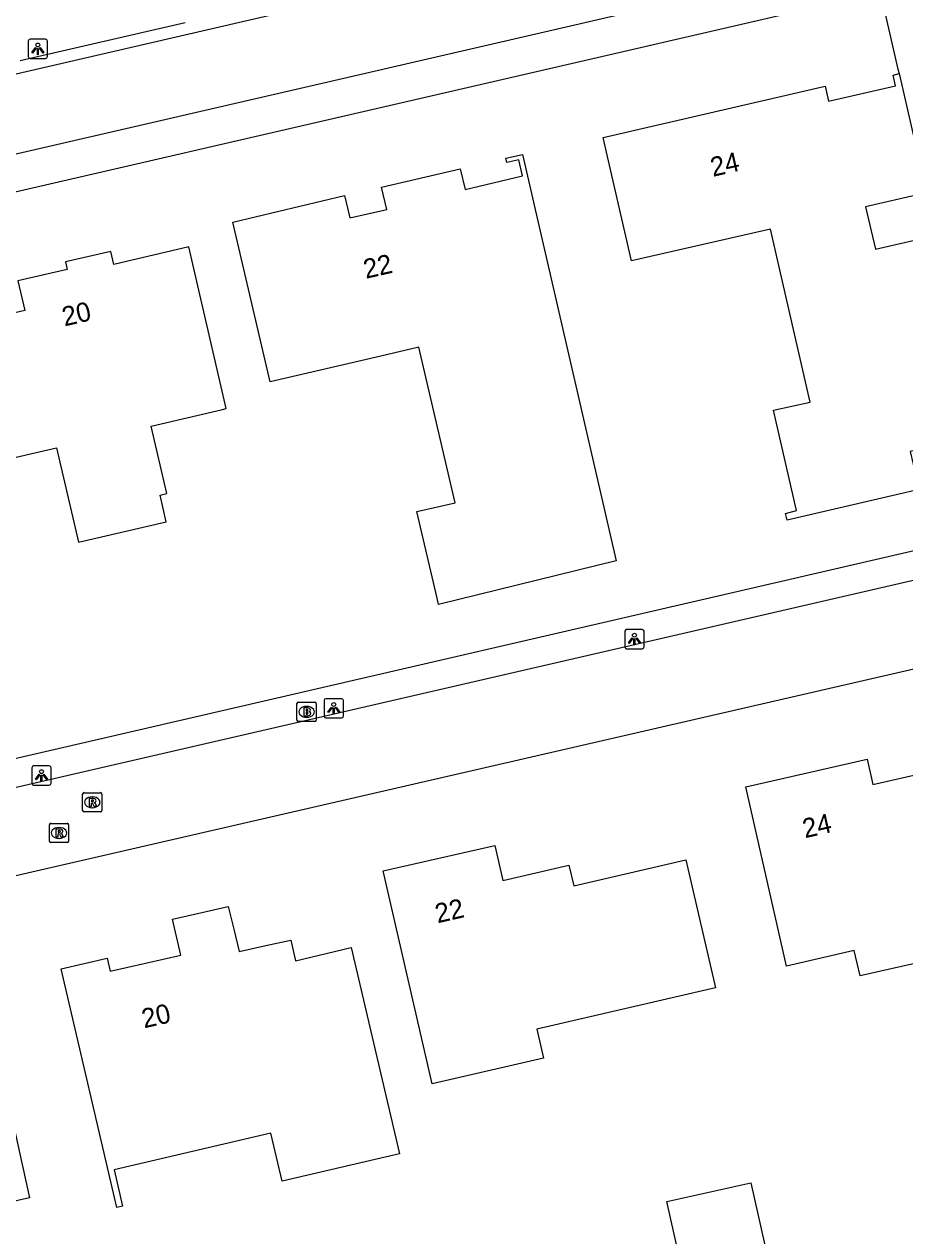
# Model space of a CAD drawing. Extents: x 156414 to 157775, y 382335 to 383765.
# Drawn here: x 157257.6 to 157303.3, y 383256.6 to 383319.5 of the extents above; entities that cross this region are included whole.
import ezdxf

# ---------------------------------------------------------------- set-up
doc = ezdxf.new("R2010")
doc.units = 0
for name, color, linetype in [('IMGEO_Brandkraan', 7, 'Continuous'), ('IMGEO_Lichtpunt', 7, 'Continuous'), ('IMGEO_Pand', 7, 'Continuous'), ('IMGEO_Pand_nummerreeks', 7, 'Continuous'), ('IMGEO_Rijbaan_lokaal_gesloten', 7, 'Continuous'), ('IMGEO_Rijbaan_lokaal_open', 7, 'Continuous'), ('IMGEO_Rioolput', 7, 'Continuous'), ('IMGEO_Voetpad_open', 7, 'Continuous')]:
    doc.layers.add(name, color=color, linetype=linetype)

msp = doc.modelspace()

# ---------------------------------------------------------------- linework, layer by layer
at = {"layer": 'IMGEO_Brandkraan'}
for p, q in [((157271.757, 383283.385), (157271.757, 383284.237)), ((157271.832, 383284.311), (157272.684, 383284.311)), ((157272.245, 383284.091), (157272.27, 383284.091)), ((157272.758, 383284.237), (157272.758, 383283.385)), ((157272.684, 383283.311), (157271.832, 383283.311)), ((157272.268, 383283.531), (157272.243, 383283.531))]:
    msp.add_line(p, q, dxfattribs=at)
for points in [[(157271.757, 383283.385), (157271.757, 383284.237)], [(157271.832, 383284.311), (157272.684, 383284.311)], [(157272.105, 383284.011), (157272.105, 383283.611), (157272.318, 383283.611)], [(157272.336, 383284.011), (157272.105, 383284.011)], [(157272.284, 383283.93), (157272.23, 383283.93), (157272.23, 383283.854)], [(157272.23, 383283.854), (157272.283, 383283.854)], [(157272.292, 383283.778), (157272.23, 383283.778), (157272.23, 383283.697)], [(157272.23, 383283.697), (157272.292, 383283.697)], [(157272.758, 383284.237), (157272.758, 383283.385)], [(157272.684, 383283.311), (157271.832, 383283.311)]]:
    msp.add_lwpolyline(points, dxfattribs=at)
for centre, radius, start, end in [((157271.834, 383284.235), 0.0765, 91.55205, 178.44795), ((157271.834, 383284.235), 0.0765, 91.55205, 178.44795), ((157272.285, 383283.892), 0.0379, 267.82845, 90.93552), ((157272.293, 383283.737), 0.0404, 269.87594, 90.50774), ((157272.34, 383283.866), 0.145, 59.4692, 91.53667), ((157272.365, 383283.913), 0.0922, 285.51372, 58.15012), ((157272.37, 383283.721), 0.105, 301.31148, 78.98903), ((157272.682, 383284.235), 0.0765, 1.55205, 88.44795), ((157272.682, 383284.235), 0.0765, 1.55205, 88.44795), ((157271.834, 383283.387), 0.0765, 181.55205, 268.44795), ((157271.834, 383283.387), 0.0765, 181.55205, 268.44795), ((157272.324, 383283.862), 0.251, 268.66757, 293.53466), ((157272.682, 383283.387), 0.0765, 271.55205, 358.44795), ((157272.682, 383283.387), 0.0765, 271.55205, 358.44795)]:
    msp.add_arc(centre, radius, start, end, dxfattribs=at)
for centre, major_axis, ratio, start_param, end_param in [((157272.244, 383283.811), (-0.387, 0.002), 0.722429, 4.712389, 7.853982), ((157272.269, 383283.811), (-0.39, 0.002), 0.717154, 1.570796, 4.712389)]:
    msp.add_ellipse(centre, major_axis=major_axis, ratio=ratio, start_param=start_param, end_param=end_param, dxfattribs=at)
at = {"layer": 'IMGEO_Lichtpunt'}
for p, q in [((157257.816, 383318.609), (157257.816, 383317.802)), ((157257.816, 383318.609), (157257.816, 383317.802)), ((157258.718, 383318.704), (157257.91, 383318.704)), ((157258.718, 383318.704), (157257.91, 383318.704)), ((157258.812, 383317.802), (157258.812, 383318.609)), ((157258.812, 383317.802), (157258.812, 383318.609)), ((157257.91, 383317.708), (157258.718, 383317.708)), ((157257.91, 383317.708), (157258.718, 383317.708)), ((157288.763, 383287.988), (157288.763, 383287.181)), ((157288.763, 383287.988), (157288.763, 383287.181)), ((157289.665, 383288.083), (157288.857, 383288.083)), ((157289.665, 383288.083), (157288.857, 383288.083)), ((157289.759, 383287.181), (157289.759, 383287.988)), ((157289.759, 383287.181), (157289.759, 383287.988)), ((157288.857, 383287.087), (157289.665, 383287.087)), ((157288.857, 383287.087), (157289.665, 383287.087)), ((157273.166, 383284.394), (157273.166, 383283.587)), ((157273.166, 383284.394), (157273.166, 383283.587)), ((157274.068, 383284.489), (157273.26, 383284.489)), ((157274.068, 383284.489), (157273.26, 383284.489)), ((157274.162, 383283.587), (157274.162, 383284.394)), ((157274.162, 383283.587), (157274.162, 383284.394)), ((157273.26, 383283.493), (157274.068, 383283.493)), ((157273.26, 383283.493), (157274.068, 383283.493)), ((157258.003, 383280.911), (157258.003, 383280.104)), ((157258.003, 383280.911), (157258.003, 383280.104)), ((157258.905, 383281.006), (157258.097, 383281.006)), ((157258.905, 383281.006), (157258.097, 383281.006)), ((157258.999, 383280.104), (157258.999, 383280.911)), ((157258.999, 383280.104), (157258.999, 383280.911)), ((157258.097, 383280.01), (157258.905, 383280.01)), ((157258.097, 383280.01), (157258.905, 383280.01))]:
    msp.add_line(p, q, dxfattribs=at)
for points in [[(157258.19, 383318.273), (157258.229, 383318.245), (157258.041, 383317.983), (157258.003, 383318.01), (157258.19, 383318.273)], [(157258.402, 383318.245), (157258.44, 383318.272), (157258.627, 383318.01), (157258.588, 383317.982), (157258.402, 383318.245)], [(157258.292, 383318.225), (157258.339, 383318.225), (157258.339, 383317.903), (157258.292, 383317.903), (157258.292, 383318.225)], [(157289.137, 383287.652), (157289.176, 383287.624), (157288.988, 383287.362), (157288.95, 383287.389), (157289.137, 383287.652)], [(157289.239, 383287.604), (157289.286, 383287.604), (157289.286, 383287.282), (157289.239, 383287.282), (157289.239, 383287.604)], [(157289.349, 383287.624), (157289.387, 383287.651), (157289.574, 383287.389), (157289.535, 383287.361), (157289.349, 383287.624)], [(157273.54, 383284.058), (157273.579, 383284.03), (157273.391, 383283.768), (157273.353, 383283.795), (157273.54, 383284.058)], [(157273.642, 383284.01), (157273.689, 383284.01), (157273.689, 383283.688), (157273.642, 383283.688), (157273.642, 383284.01)], [(157273.752, 383284.03), (157273.79, 383284.057), (157273.977, 383283.795), (157273.938, 383283.767), (157273.752, 383284.03)], [(157258.377, 383280.575), (157258.416, 383280.547), (157258.228, 383280.285), (157258.19, 383280.312), (157258.377, 383280.575)], [(157258.589, 383280.547), (157258.627, 383280.574), (157258.814, 383280.312), (157258.775, 383280.284), (157258.589, 383280.547)], [(157258.479, 383280.527), (157258.526, 383280.527), (157258.526, 383280.205), (157258.479, 383280.205), (157258.479, 383280.527)]]:
    msp.add_lwpolyline(points, dxfattribs=at)
for centre in [(157258.315, 383318.407), (157289.262, 383287.786), (157273.665, 383284.192), (157258.502, 383280.709)]:
    msp.add_circle(centre, 0.0994, dxfattribs=at)
for centre, start, end in [((157257.91, 383318.609), 90, 180), ((157257.91, 383318.609), 90, 180), ((157258.718, 383318.609), 0, 90), ((157258.718, 383318.609), 0, 90), ((157257.91, 383317.802), 180, 270), ((157257.91, 383317.802), 180, 270), ((157258.718, 383317.802), 270, 0), ((157258.718, 383317.802), 270, 360), ((157288.857, 383287.988), 90, 180), ((157288.857, 383287.988), 90, 180), ((157289.665, 383287.988), 0, 90), ((157289.665, 383287.988), 0, 90), ((157288.857, 383287.181), 180, 270), ((157288.857, 383287.181), 180, 270), ((157289.665, 383287.181), 270, 0), ((157289.665, 383287.181), 270, 360), ((157273.26, 383284.394), 90, 180), ((157273.26, 383284.394), 90, 180), ((157274.068, 383284.394), 0, 90), ((157274.068, 383284.394), 0, 90), ((157273.26, 383283.587), 180, 270), ((157273.26, 383283.587), 180, 270), ((157274.068, 383283.587), 270, 0), ((157274.068, 383283.587), 270, 360), ((157258.097, 383280.911), 90, 180), ((157258.097, 383280.911), 90, 180), ((157258.905, 383280.911), 0, 90), ((157258.905, 383280.911), 0, 90), ((157258.097, 383280.104), 180, 270), ((157258.097, 383280.104), 180, 270), ((157258.905, 383280.104), 270, 0), ((157258.905, 383280.104), 270, 360)]:
    msp.add_arc(centre, 0.0946, start, end, dxfattribs=at)
at = {"layer": 'IMGEO_Pand'}
for points in [[(157307.783, 383296.216), (157307.473, 383296.144), (157306.971, 383298.11), (157303.572, 383297.318), (157304.03, 383295.351), (157302.832, 383295.072), (157297.192, 383293.757), (157297.104, 383294.103), (157297.676, 383294.248), (157296.483, 383299.456), (157298.375, 383299.881), (157296.32, 383308.859), (157289.106, 383307.208), (157287.865, 383312.624), (157287.638, 383313.613), (157299.154, 383316.273), (157299.334, 383315.493), (157302.802, 383316.294), (157302.676, 383316.84), (157302.99, 383316.923)], [(157302.99, 383316.923), (157304.412, 383310.741)], [(157278.079, 383302.722), (157276.102, 383302.262), (157270.365, 383300.927), (157268.436, 383309.219), (157274.215, 383310.604), (157274.494, 383309.437), (157276.422, 383309.877), (157276.141, 383311.038), (157280.226, 383311.984), (157280.476, 383310.902), (157283.459, 383311.616), (157283.263, 383312.451), (157282.638, 383312.309), (157282.587, 383312.541), (157283.451, 383312.732), (157288.322, 383291.643), (157279.098, 383289.384), (157279.021, 383289.715), (157277.978, 383294.197), (157279.955, 383294.657), (157278.079, 383302.722)], [(157304.412, 383310.741), (157304.101, 383310.668), (157301.245, 383310.012), (157301.765, 383307.809), (157304.62, 383308.469), (157304.931, 383308.541)], [(157268.086, 383299.541), (157266.153, 383307.926), (157262.251, 383307.018), (157262.098, 383307.699), (157259.743, 383307.153), (157259.834, 383306.757), (157257.283, 383306.167), (157257.647, 383304.623), (157251.425, 383303.179), (157253.061, 383296.067), (157259.279, 383297.502), (157260.417, 383292.611), (157264.968, 383293.67), (157264.656, 383295.048), (157265.002, 383295.132), (157264.192, 383298.633), (157267.886, 383299.494), (157268.086, 383299.541)], [(157313.402, 383271.937), (157309.571, 383271.063), (157309.251, 383272.467), (157307.145, 383271.987), (157307.247, 383271.539), (157300.968, 383270.107), (157300.668, 383271.423), (157297.158, 383270.623), (157295.04, 383279.915), (157301.326, 383281.348), (157301.629, 383280.042), (157305.123, 383280.83), (157305.725, 383278.213), (157307.829, 383278.7), (157307.599, 383279.694), (157311.427, 383280.581)], [(157278.767, 383264.514), (157276.235, 383275.557), (157282.016, 383276.882), (157282.434, 383275.059), (157285.864, 383275.854), (157286.112, 383274.782), (157291.934, 383276.126), (157293.467, 383269.491), (157284.203, 383267.34), (157284.547, 383265.839), (157278.767, 383264.514)], [(157270.986, 383259.458), (157270.404, 383261.946), (157262.266, 383260.046), (157262.705, 383258.167), (157262.413, 383258.099), (157259.523, 383270.476), (157261.912, 383271.033), (157262.071, 383270.352), (157265.729, 383271.185), (157265.3, 383273.056), (157268.184, 383273.718), (157268.477, 383272.544), (157268.753, 383271.371), (157270.134, 383271.681), (157271.435, 383271.973), (157271.678, 383270.89), (157274.57, 383271.577), (157277.072, 383260.881), (157270.986, 383259.458)], [(157251.665, 383257.174), (157251.004, 383260.059), (157245.936, 383258.899), (157243.831, 383268.096), (157249.165, 383269.32), (157249.389, 383268.346), (157251.97, 383268.942), (157252.414, 383267.013), (157255.846, 383267.801), (157257.874, 383258.595), (157251.665, 383257.174)], [(157290.944, 383258.408), (157295.307, 383259.379), (157296.029, 383256.136), (157291.666, 383255.165), (157290.944, 383258.408)]]:
    msp.add_lwpolyline(points, dxfattribs=at)
at = {"layer": 'IMGEO_Rijbaan_lokaal_gesloten'}
for points in [[(157302.822, 383327.454), (157092.219, 383278.76)], [(157093.678, 383274.96), (157139.302, 383285.532), (157301.594, 383323.031)]]:
    msp.add_lwpolyline(points, dxfattribs=at)
at = {"layer": 'IMGEO_Rijbaan_lokaal_open'}
for points in [[(157257.403, 383317.605), (157265.957, 383319.567)], [(157100.858, 383243.722), (157165.526, 383258.643), (157200.397, 383266.799), (157308.816, 383291.812)], [(157309.836, 383287.429), (157237.923, 383270.87)]]:
    msp.add_lwpolyline(points, dxfattribs=at)
at = {"layer": 'IMGEO_Rioolput'}
for p, q in [((157260.637, 383278.691), (157260.637, 383279.543)), ((157260.712, 383279.617), (157261.564, 383279.617)), ((157261.125, 383279.397), (157261.15, 383279.397)), ((157261.638, 383279.543), (157261.638, 383278.691)), ((157261.148, 383278.837), (157261.123, 383278.837)), ((157261.564, 383278.617), (157260.712, 383278.617)), ((157258.913, 383277.1), (157258.913, 383277.952)), ((157258.988, 383278.026), (157259.84, 383278.026)), ((157259.401, 383277.806), (157259.426, 383277.806)), ((157259.914, 383277.952), (157259.914, 383277.1)), ((157259.84, 383277.026), (157258.988, 383277.026)), ((157259.424, 383277.246), (157259.399, 383277.246))]:
    msp.add_line(p, q, dxfattribs=at)
for points in [[(157260.637, 383278.691), (157260.637, 383279.543)], [(157260.712, 383279.617), (157261.564, 383279.617)], [(157261.226, 383279.315), (157260.974, 383279.317), (157260.974, 383278.917)], [(157261.638, 383279.543), (157261.638, 383278.691)], [(157260.974, 383278.917), (157261.098, 383278.917), (157261.098, 383279.079), (157261.109, 383279.079)], [(157261.152, 383279.236), (157261.098, 383279.236), (157261.098, 383279.155)], [(157261.098, 383279.155), (157261.15, 383279.155)], [(157261.156, 383279.05), (157261.227, 383278.917), (157261.367, 383278.917), (157261.302, 383279.043)], [(157261.564, 383278.617), (157260.712, 383278.617)], [(157258.913, 383277.1), (157258.913, 383277.952)], [(157258.988, 383278.026), (157259.84, 383278.026)], [(157259.502, 383277.724), (157259.25, 383277.726), (157259.25, 383277.326)], [(157259.25, 383277.326), (157259.374, 383277.326), (157259.374, 383277.488), (157259.385, 383277.488)], [(157259.428, 383277.645), (157259.374, 383277.645), (157259.374, 383277.564)], [(157259.374, 383277.564), (157259.426, 383277.564)], [(157259.432, 383277.459), (157259.503, 383277.326), (157259.643, 383277.326), (157259.578, 383277.452)], [(157259.914, 383277.952), (157259.914, 383277.1)], [(157259.84, 383277.026), (157258.988, 383277.026)]]:
    msp.add_lwpolyline(points, dxfattribs=at)
for centre, radius, start, end in [((157260.714, 383279.541), 0.0765, 91.55205, 178.44795), ((157260.714, 383279.541), 0.0765, 91.55205, 178.44795), ((157261.225, 383279.205), 0.109, 350.36119, 89.41601), ((157261.562, 383279.541), 0.0765, 1.55205, 88.44795), ((157261.562, 383279.541), 0.0765, 1.55205, 88.44795), ((157260.714, 383278.693), 0.0765, 181.55205, 268.44795), ((157260.714, 383278.693), 0.0765, 181.55205, 268.44795), ((157261.108, 383279.026), 0.0533, 26.02933, 88.69889), ((157261.134, 383279.344), 0.19, 274.7715, 282.96867), ((157261.158, 383279.14), 0.0964, 77.00612, 93.18647), ((157261.172, 383279.197), 0.0378, 276.66336, 79.67722), ((157261.223, 383279.205), 0.112, 277.58423, 350.98172), ((157261.207, 383278.99), 0.108, 29.51342, 73.79051), ((157261.562, 383278.693), 0.0765, 271.55205, 358.44795), ((157261.562, 383278.693), 0.0765, 271.55205, 358.44795), ((157258.99, 383277.95), 0.0765, 91.55205, 178.44795), ((157258.99, 383277.95), 0.0765, 91.55205, 178.44795), ((157259.384, 383277.435), 0.0533, 26.02933, 88.69889), ((157259.41, 383277.753), 0.19, 274.7715, 282.96867), ((157259.434, 383277.549), 0.0964, 77.00612, 93.18647), ((157259.448, 383277.606), 0.0378, 276.66336, 79.67722), ((157259.501, 383277.614), 0.109, 350.36119, 89.41601), ((157259.499, 383277.614), 0.112, 277.58423, 350.98172), ((157259.483, 383277.399), 0.108, 29.51342, 73.79051), ((157259.838, 383277.95), 0.0765, 1.55205, 88.44795), ((157259.838, 383277.95), 0.0765, 1.55205, 88.44795), ((157258.99, 383277.102), 0.0765, 181.55205, 268.44795), ((157258.99, 383277.102), 0.0765, 181.55205, 268.44795), ((157259.838, 383277.102), 0.0765, 271.55205, 358.44795), ((157259.838, 383277.102), 0.0765, 271.55205, 358.44795)]:
    msp.add_arc(centre, radius, start, end, dxfattribs=at)
for centre, major_axis, ratio, start_param, end_param in [((157261.124, 383279.117), (-0.387, 0.002), 0.722429, 4.712389, 7.853982), ((157261.149, 383279.117), (-0.39, 0.002), 0.717154, 1.570796, 4.712389), ((157259.4, 383277.526), (-0.387, 0.002), 0.722429, 4.712389, 7.853982), ((157259.425, 383277.526), (-0.39, 0.002), 0.717154, 1.570796, 4.712389)]:
    msp.add_ellipse(centre, major_axis=major_axis, ratio=ratio, start_param=start_param, end_param=end_param, dxfattribs=at)
at = {"layer": 'IMGEO_Voetpad_open'}
for points in [[(157230.082, 383304.543), (157302.017, 383321.157)], [(157302.017, 383321.157), (157302.929, 383317.148), (157302.99, 383316.923)], [(157308.468, 383293.25), (157254.051, 383280.661), (157253.778, 383280.604), (157236.579, 383276.619)]]:
    msp.add_lwpolyline(points, dxfattribs=at)

# ---------------------------------------------------------------- texts
at = {"layer": 'IMGEO_Pand_nummerreeks'}
for s, rotation, p in [('24', 13.00504, (157293.332, 383311.562)), ('22', 12.82465, (157275.33, 383306.273)), ('20', 13.00592, (157259.701, 383303.803)), ('24', 12.84379, (157298.109, 383277.25)), ('22', 12.91023, (157279.05, 383272.837)), ('20', 12.82814, (157263.829, 383267.388))]:
    msp.add_text(s, height=1, rotation=rotation, dxfattribs=at).set_placement(p)

doc.saveas('drawing.dxf')
